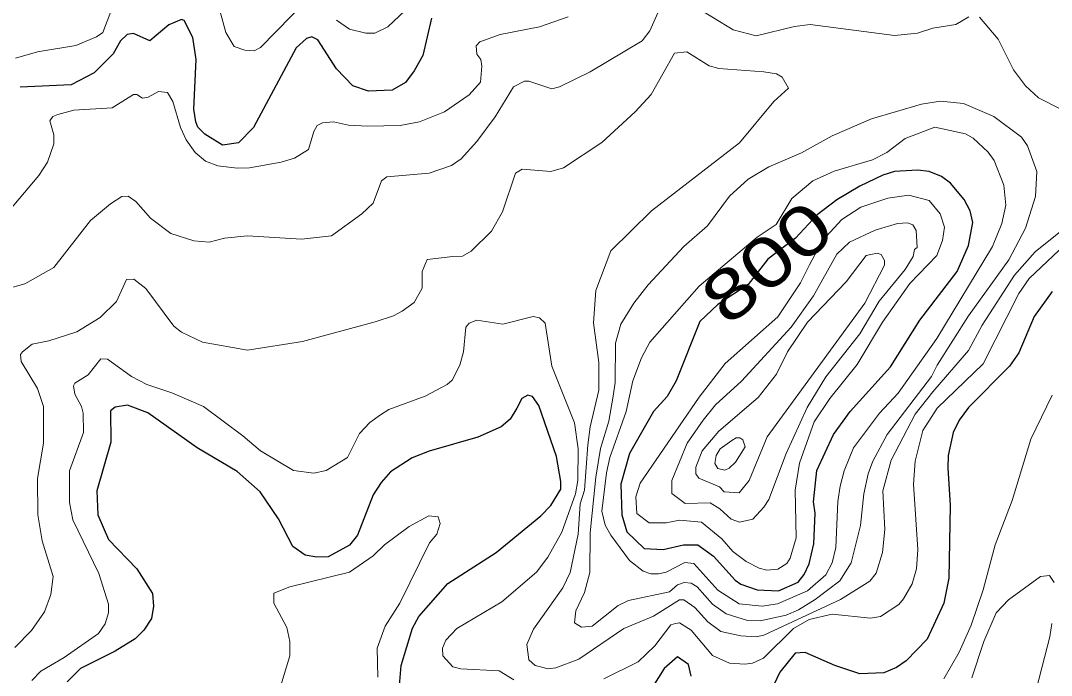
# Model space of a CAD drawing. Extents: x 423 to 448.8, y 7456.3 to 7484.
# Drawn here: x 437.534 to 439.196, y 7473.846 to 7474.902 of the extents above; entities that cross this region are included whole.
import ezdxf
from ezdxf.enums import TextEntityAlignment as Align

# ---------------------------------------------------------------- set-up
doc = ezdxf.new("R2010")
doc.units = 0
doc.header["$LTSCALE"] = 0.032
doc.layers.add('1', color=7, linetype='Continuous', lineweight=25)
doc.layers.add('2', color=7, linetype='Continuous', lineweight=13)
doc.layers.add('61', color=7, linetype='Continuous')

msp = doc.modelspace()

# ---------------------------------------------------------------- linework, layer by layer
at = {"layer": '1'}
for points in [[(438.1962, 7474.9062), (438.1823, 7474.8459), (438.1684, 7474.8212), (438.1544, 7474.8026), (438.1328, 7474.7902), (438.0949, 7474.7886), (438.0694, 7474.7972), (438.043, 7474.8243), (438.0129, 7474.8714), (438.0036, 7474.876), (437.9951, 7474.8737), (437.9781, 7474.8583), (437.9093, 7474.7299), (437.8853, 7474.7051), (437.8597, 7474.7012), (437.8311, 7474.7191), (437.8195, 7474.7306), (437.8164, 7474.7392), (437.8133, 7474.7593), (437.8172, 7474.8397), (437.8118, 7474.8753), (437.7979, 7474.9023), (437.7933, 7474.9039), (437.7731, 7474.8954), (437.7422, 7474.8698), (437.7159, 7474.8815), (437.7058, 7474.8799), (437.695, 7474.8699), (437.6834, 7474.849), (437.6525, 7474.818), (437.6154, 7474.7987), (437.5334, 7474.7948)], [(439.197, 7474.4654), (439.1677, 7474.4251), (439.1429, 7474.3664), (439.1282, 7474.3447), (439.0617, 7474.2782), (439.047, 7474.2581), (439.037, 7474.238), (439.0292, 7474.2008), (439.0285, 7474.1807), (439.0323, 7474.1204), (439.03, 7474.0028), (439.0222, 7473.9626), (438.9952, 7473.9046), (438.9612, 7473.8698), (438.9457, 7473.859), (438.9256, 7473.8505), (438.8869, 7473.8489), (438.8467, 7473.8621), (438.7987, 7473.8829), (438.7825, 7473.8822), (438.7577, 7473.8512), (438.7291, 7473.7909)], [(438.1444, 7473.8234), (438.1475, 7473.8621), (438.166, 7473.9224), (438.1761, 7473.941), (438.2225, 7473.9943), (438.3006, 7474.0446), (438.3726, 7474.1034), (438.3888, 7474.1204), (438.405, 7474.1467), (438.405, 7474.1591), (438.3981, 7474.1993), (438.3695, 7474.2813), (438.3594, 7474.296), (438.3514, 7474.298), (438.3422, 7474.293), (438.3339, 7474.2774), (438.3231, 7474.2596), (438.3084, 7474.2472), (438.2712, 7474.2302), (438.1924, 7474.2078), (438.1652, 7474.197), (438.1305, 7474.1745), (438.115, 7474.1575), (438.1026, 7474.1374), (438.0771, 7474.0724), (438.064, 7474.0562), (438.0299, 7474.0376), (438.0114, 7474.0369), (437.9928, 7474.04), (437.9727, 7474.0538), (437.9495, 7474.0987), (437.9201, 7474.142), (437.883, 7474.1753), (437.8187, 7474.2132), (437.7391, 7474.2696), (437.7066, 7474.282), (437.6865, 7474.2789), (437.6788, 7474.2728), (437.6795, 7474.2225), (437.6571, 7474.1436), (437.6587, 7474.1049), (437.6756, 7474.0655), (437.7213, 7474.0183), (437.7468, 7473.9781), (437.7484, 7473.958), (437.7453, 7473.9379), (437.7329, 7473.9193), (437.719, 7473.9054), (437.6865, 7473.8852), (437.6308, 7473.8574), (437.6092, 7473.8358)], [(438.6147, 7473.8451), (438.6108, 7473.8636), (438.593, 7473.876), (438.5713, 7473.8574), (438.5195, 7473.7746)]]:
    msp.add_lwpolyline(points, dxfattribs=at)
msp.add_lwpolyline([(438.8122, 7474.1259), (438.8172, 7474.1764), (438.8443, 7474.2349), (438.8714, 7474.272), (438.9364, 7474.3439), (438.9836, 7474.419), (439.0439, 7474.4978), (439.0617, 7474.5396), (439.0687, 7474.5767), (439.0648, 7474.5953), (439.0547, 7474.6139), (439.0331, 7474.6402), (439.0184, 7474.651), (438.9983, 7474.6587), (438.9797, 7474.661), (438.9426, 7474.6587), (438.924, 7474.6533), (438.8869, 7474.6355), (438.8498, 7474.6131), (438.8181, 7474.5891), (438.783, 7474.5516), (438.7385, 7474.5173), (438.7067, 7474.4765), (438.658, 7474.4442), (438.6289, 7474.4171), (438.5906, 7474.3215), (438.576, 7474.2959), (438.5543, 7474.272), (438.5156, 7474.2039), (438.5017, 7474.1544), (438.5033, 7474.1049), (438.511, 7474.0778), (438.5389, 7474.0508), (438.5698, 7474.0492), (438.6023, 7474.057), (438.6254, 7474.057), (438.651, 7474.0384), (438.6858, 7473.9997), (438.6951, 7473.9935), (438.7214, 7473.9843), (438.7554, 7473.9827), (438.7871, 7473.9966), (438.7972, 7474.009), (438.8049, 7474.026), (438.8127, 7474.0585), (438.815, 7474.108)], close=True, dxfattribs=at)
at = {"layer": '2'}
for points in [[(438.1815, 7474.9449), (438.1258, 7474.8923), (438.1049, 7474.8822), (438.0903, 7474.8822), (438.064, 7474.8884), (438.0431, 7474.9031)], [(438.5698, 7474.9341), (438.5481, 7474.8861), (438.5358, 7474.8699), (438.4522, 7474.8196), (438.4027, 7474.7956), (438.3904, 7474.7925), (438.3532, 7474.8049), (438.3462, 7474.8049), (438.3285, 7474.7956), (438.2991, 7474.7469), (438.2697, 7474.7074), (438.2442, 7474.6796), (438.2287, 7474.6688), (438.1924, 7474.6564), (438.1243, 7474.6502), (438.1158, 7474.644), (438.1026, 7474.6076), (438.0841, 7474.5906), (438.0353, 7474.5551), (437.9866, 7474.5497), (437.9, 7474.5551), (437.8629, 7474.5512), (437.8381, 7474.545), (437.8134, 7474.5473), (437.7762, 7474.5589), (437.7437, 7474.5837), (437.7198, 7474.6108), (437.7074, 7474.6193), (437.6973, 7474.6185), (437.6788, 7474.6069), (437.647, 7474.5798), (437.5875, 7474.504), (437.5411, 7474.4777), (437.4792, 7474.4607)], [(437.6849, 7474.931), (437.6664, 7474.883), (437.6563, 7474.876), (437.6231, 7474.8621), (437.5612, 7474.8521), (437.5256, 7474.842)], [(437.9958, 7474.9364), (437.9208, 7474.859), (437.9108, 7474.8536), (437.8953, 7474.8544), (437.8783, 7474.8606), (437.8651, 7474.883), (437.8551, 7474.9186)], [(439.0625, 7474.9085), (439.0416, 7474.8962), (439.0045, 7474.89), (438.9797, 7474.8822), (438.9426, 7474.8784), (438.8065, 7474.8962), (438.7817, 7474.8931), (438.7199, 7474.8776), (438.6827, 7474.8876), (438.6193, 7474.9263)], [(437.4823, 7474.5566), (437.5635, 7474.6525), (437.5774, 7474.6742), (437.5875, 7474.7036), (437.5875, 7474.7183), (437.5813, 7474.7407), (437.5861, 7474.7479), (437.594, 7474.7508), (437.62, 7474.7577), (437.6819, 7474.7616), (437.7159, 7474.7832), (437.7213, 7474.7832), (437.7306, 7474.777), (437.7399, 7474.7786), (437.7561, 7474.7879), (437.7708, 7474.7863), (437.7793, 7474.7717), (437.7917, 7474.7299), (437.8009, 7474.7098), (437.8157, 7474.6897), (437.8319, 7474.6757), (437.852, 7474.668), (437.883, 7474.6641), (437.9031, 7474.6649), (437.9541, 7474.6742), (437.9758, 7474.6804), (437.9982, 7474.6943), (438.0067, 7474.7237), (438.0121, 7474.733), (438.0206, 7474.7376), (438.0384, 7474.7392), (438.0624, 7474.7337), (438.0934, 7474.7322), (438.1459, 7474.733), (438.1769, 7474.7392), (438.2171, 7474.7554), (438.2573, 7474.7824), (438.2751, 7474.8033), (438.2774, 7474.8289), (438.2758, 7474.8397), (438.2697, 7474.8482), (438.2681, 7474.8614), (438.2743, 7474.8683), (438.3068, 7474.8799), (438.3703, 7474.8923), (438.4167, 7474.9085)], [(439.1537, 7474.7972), (439.1344, 7474.8227), (439.1097, 7474.8722), (439.0795, 7474.9078)], [(439.2156, 7474.5667), (439.1692, 7474.5295), (439.1359, 7474.4917), (439.0841, 7474.4112), (439.0617, 7474.3702), (439.0045, 7474.3037), (438.9758, 7474.2674), (438.9372, 7474.1931), (438.924, 7474.1436), (438.9271, 7474.0817), (438.9232, 7474.0446), (438.9132, 7474.0113), (438.9031, 7473.9982), (438.8555, 7473.9684), (438.7322, 7473.9108), (438.7199, 7473.9085), (438.6951, 7473.91), (438.6626, 7473.917), (438.6417, 7473.9324), (438.6209, 7473.9556), (438.603, 7473.968), (438.5961, 7473.968), (438.5543, 7473.9417), (438.5063, 7473.9216), (438.4337, 7473.8721), (438.3965, 7473.8582), (438.3842, 7473.8566), (438.3633, 7473.8621), (438.3532, 7473.8714), (438.3501, 7473.8961), (438.3609, 7473.9209), (438.4081, 7473.9874), (438.4197, 7474.0121), (438.4329, 7474.074), (438.4362, 7474.1228), (438.443, 7474.1452), (438.4483, 7474.2179), (438.4522, 7474.2473), (438.4662, 7474.306), (438.4662, 7474.3509), (438.4576, 7474.4151), (438.4615, 7474.4669), (438.4855, 7474.5311), (438.5512, 7474.5953), (438.6928, 7474.7051), (438.7484, 7474.7716), (438.7716, 7474.7933), (438.7616, 7474.8111), (438.7523, 7474.8165), (438.7322, 7474.8196), (438.6595, 7474.825), (438.6441, 7474.8296), (438.6077, 7474.8521), (438.5883, 7474.8498), (438.5504, 7474.7832), (438.5249, 7474.7554), (438.4708, 7474.7059), (438.4089, 7474.6649), (438.3888, 7474.6587), (438.3424, 7474.6626), (438.3316, 7474.6564), (438.3107, 7474.5938), (438.2929, 7474.5628), (438.2604, 7474.5303), (438.2465, 7474.5226), (438.231, 7474.5218), (438.1892, 7474.5172), (438.1815, 7474.4979), (438.1815, 7474.4708), (438.1684, 7474.4476), (438.149, 7474.4336), (438.1351, 7474.4259), (438.1057, 7474.4166), (437.9882, 7474.3849), (437.9, 7474.371), (437.8273, 7474.3834), (437.7932, 7474.3996), (437.7809, 7474.4097), (437.736, 7474.47), (437.7167, 7474.4855)], [(439.2489, 7474.7399), (439.1747, 7474.7778), (439.1537, 7474.7972)], [(439.2079, 7474.5319), (439.1599, 7474.4862), (439.1429, 7474.4623), (439.0857, 7474.3486), (439.0114, 7474.2774), (438.9882, 7474.2411), (438.9758, 7474.1916), (438.9735, 7474.1544), (438.9805, 7474.0492), (438.9782, 7474.0183), (438.9712, 7473.9936), (438.9573, 7473.9695), (438.9496, 7473.9603)], [(437.7167, 7474.4855), (437.705, 7474.4847), (437.6888, 7474.4491), (437.6625, 7474.4236), (437.6246, 7474.4004), (437.5798, 7474.3857), (437.5527, 7474.3803), (437.5372, 7474.3679), (437.5341, 7474.364), (437.5349, 7474.3524), (437.5612, 7474.3091), (437.5712, 7474.2797), (437.5712, 7474.221), (437.5612, 7474.1637), (437.562, 7474.1049), (437.5689, 7474.0632), (437.5867, 7474.0059), (437.5829, 7473.9765), (437.5728, 7473.9487), (437.5519, 7473.9185), (437.5248, 7473.8914)], [(438.3292, 7473.8388), (438.3053, 7473.8535), (438.2434, 7473.8566), (438.231, 7473.8597), (438.2148, 7473.8775), (438.214, 7473.8899), (438.2194, 7473.903), (438.2372, 7473.9216), (438.3099, 7473.9649), (438.3656, 7474.0129), (438.3841, 7474.0369), (438.4066, 7474.077), (438.4282, 7474.139), (438.4321, 7474.1606), (438.4329, 7474.2117), (438.4267, 7474.2534), (438.3904, 7474.3447), (438.3795, 7474.4143), (438.3703, 7474.4228), (438.3602, 7474.4251), (438.3115, 7474.4127), (438.2697, 7474.4189), (438.2573, 7474.4143), (438.2519, 7474.4081), (438.248, 7474.3679), (438.2419, 7474.3463), (438.2295, 7474.3223), (438.2217, 7474.3153), (438.1862, 7474.2967), (438.1274, 7474.2751), (438.1142, 7474.2666), (438.0972, 7474.2542), (438.0802, 7474.2364), (438.0609, 7474.1977), (438.0268, 7474.1768), (438.0067, 7474.1722), (437.9742, 7474.1768), (437.9209, 7474.2085), (437.8922, 7474.2325), (437.8288, 7474.2797), (437.7778, 7474.3021), (437.7376, 7474.3153), (437.7128, 7474.3284), (437.6741, 7474.3563), (437.6633, 7474.357), (437.6432, 7474.3307), (437.6215, 7474.3176), (437.6192, 7474.313), (437.6215, 7474.2998), (437.6324, 7474.2797), (437.6347, 7474.2689), (437.6355, 7474.238), (437.613, 7474.1761), (437.613, 7474.125), (437.6184, 7474.0972), (437.6602, 7474.0106), (437.6757, 7473.9611), (437.6757, 7473.9472), (437.6702, 7473.9293), (437.6594, 7473.9139), (437.6045, 7473.8752), (437.5666, 7473.8528), (437.5522, 7473.838)], [(439.197, 7474.2983), (439.1623, 7474.2271), (439.1321, 7474.1281), (439.105, 7474.057), (439.0857, 7473.9843), (439.0664, 7473.927), (439.047, 7473.8837), (439.0222, 7473.8404)], [(438.1096, 7473.8435), (438.1088, 7473.8899), (438.1219, 7473.9255), (438.1451, 7473.9626), (438.1931, 7474.0601), (438.2047, 7474.074), (438.2101, 7474.091), (438.207, 7474.1018), (438.1923, 7474.1034), (438.1606, 7474.0864), (438.1204, 7474.0569), (438.1026, 7474.0392), (438.064, 7474.0129), (437.9681, 7473.9889), (437.9425, 7473.9788), (437.9425, 7473.9626), (437.9634, 7473.9232), (437.968, 7473.9007), (437.968, 7473.8775), (437.9533, 7473.8296)], [(439.0671, 7473.842), (439.0864, 7473.9007), (439.1065, 7473.9472), (439.1266, 7473.968), (439.1777, 7474.0059), (439.1924, 7474.0074), (439.2002, 7473.9959)], [(438.9496, 7473.9603), (438.9202, 7473.941), (438.9039, 7473.9386), (438.8421, 7473.9448), (438.8049, 7473.9363), (438.7801, 7473.9216), (438.7314, 7473.8737), (438.7137, 7473.8659), (438.7013, 7473.8644), (438.6765, 7473.8659), (438.6494, 7473.8783), (438.6147, 7473.9193), (438.5961, 7473.9309), (438.5899, 7473.9301), (438.5821, 7473.9278), (438.5566, 7473.8938), (438.5296, 7473.8682), (438.4739, 7473.8404)], [(439.1963, 7473.9301), (439.1932, 7473.9085), (439.1623, 7473.7894), (439.1553, 7473.729), (439.1646, 7473.6826), (439.1909, 7473.6006), (439.2032, 7473.5759)]]:
    msp.add_lwpolyline(points, dxfattribs=at)
for points in [[(439.0114, 7474.3463), (439.0617, 7474.4259), (439.1267, 7474.5164), (439.1537, 7474.5675), (439.17, 7474.6185), (439.1723, 7474.6587), (439.1568, 7474.7005), (439.1476, 7474.7144), (439.1027, 7474.7476), (439.0539, 7474.7686), (439.0169, 7474.7724), (438.9859, 7474.7678), (438.9055, 7474.7438), (438.8421, 7474.7167), (438.7926, 7474.6889), (438.7399, 7474.6664), (438.7067, 7474.6464), (438.6765, 7474.6193), (438.641, 7474.5713), (438.603, 7474.538), (438.5458, 7474.4762), (438.5226, 7474.4468), (438.5017, 7474.4128), (438.4932, 7474.3818), (438.4925, 7474.3184), (438.4894, 7474.2968), (438.4824, 7474.2565), (438.4685, 7474.2124), (438.461, 7474.166), (438.452, 7474.0759), (438.4514, 7474.0121), (438.4429, 7473.9796), (438.429, 7473.9502), (438.4267, 7473.9309), (438.4383, 7473.9239), (438.4553, 7473.9255), (438.4971, 7473.9587), (438.5141, 7473.9672), (438.5798, 7473.9811), (438.593, 7473.992), (438.6038, 7473.9959), (438.6147, 7473.9951), (438.6247, 7473.9889), (438.6495, 7473.9611), (438.6711, 7473.9456), (438.7059, 7473.9348), (438.726, 7473.934), (438.7678, 7473.9433), (438.7879, 7473.9518), (438.815, 7473.9688), (438.8544, 7473.9989), (438.873, 7474.0276), (438.8877, 7474.0879), (438.8931, 7474.139), (438.9, 7474.1715), (438.9078, 7474.1916), (438.931, 7474.2349), (439.0021, 7474.3284)], [(438.4854, 7474.0725), (438.4762, 7474.0887), (438.4708, 7474.1111), (438.4785, 7474.173), (438.4839, 7474.1978), (438.5102, 7474.272), (438.521, 7474.3215), (438.535, 7474.3586), (438.5481, 7474.3834), (438.6278, 7474.4739), (438.7211, 7474.5532), (438.7519, 7474.5736), (438.7771, 7474.6154), (438.8111, 7474.644), (438.8452, 7474.6595), (438.907, 7474.678), (438.9302, 7474.6897), (438.9596, 7474.7121), (439.0076, 7474.7306), (439.0571, 7474.7198), (439.0695, 7474.7128), (439.0934, 7474.6904), (439.1035, 7474.6765), (439.119, 7474.6371), (439.122, 7474.6046), (439.1159, 7474.5752), (439.1004, 7474.5381), (439.0107, 7474.3896), (438.9488, 7474.3014), (438.9186, 7474.2689), (438.8768, 7474.2132), (438.8614, 7474.1761), (438.8552, 7474.1513), (438.8513, 7474.1266), (438.8482, 7474.0523), (438.8421, 7474.0276), (438.832, 7474.0082), (438.8026, 7473.9827), (438.7539, 7473.9618), (438.7291, 7473.9579), (438.692, 7473.9618), (438.6579, 7473.9835), (438.6193, 7474.0268), (438.6046, 7474.0283), (438.5744, 7474.0129), (438.5621, 7474.0098), (438.5497, 7474.0098), (438.5373, 7474.0144), (438.5157, 7474.0314)], [(438.8057, 7474.5083), (438.8266, 7474.5474), (438.8575, 7474.5813), (438.8885, 7474.6015), (438.9318, 7474.6162), (438.9658, 7474.6208), (438.9983, 7474.6123), (439.0161, 7474.5907), (439.023, 7474.569), (439.02, 7474.5474), (439.0107, 7474.5234), (438.9673, 7474.4785), (438.9233, 7474.4159), (438.8822, 7474.3478), (438.8382, 7474.2929), (438.8134, 7474.255), (438.7894, 7474.1885), (438.7825, 7474.1452), (438.784, 7474.0678), (438.7747, 7474.0353), (438.7693, 7474.0268), (438.7546, 7474.0175), (438.7369, 7474.016), (438.7245, 7474.019), (438.7036, 7474.0299), (438.6819, 7474.0461), (438.6642, 7474.0663), (438.6316, 7474.0933), (438.5961, 7474.0964), (438.5744, 7474.0925), (438.5474, 7474.0925), (438.5272, 7474.1072), (438.5257, 7474.1343), (438.5326, 7474.156), (438.6278, 7474.2952), (438.6695, 7474.3493), (438.7546, 7474.4244), (438.791, 7474.4793)], [(438.6958, 7474.3207), (438.7763, 7474.4081), (438.8119, 7474.4584), (438.8498, 7474.5257), (438.8699, 7474.545), (438.9117, 7474.5644), (438.9473, 7474.5752), (438.9635, 7474.5759), (438.972, 7474.5728), (438.9774, 7474.5636), (438.9789, 7474.5365), (438.9751, 7474.5334), (438.9728, 7474.5218), (438.9596, 7474.5009), (438.9179, 7474.4499), (438.8869, 7474.3973), (438.832, 7474.3277), (438.8018, 7474.2782), (438.7678, 7474.2039), (438.74, 7474.1297), (438.7322, 7474.1173), (438.7144, 7474.0979), (438.6928, 7474.0933), (438.6796, 7474.098), (438.661, 7474.115), (438.6456, 7474.1243), (438.6053, 7474.1235), (438.5837, 7474.1397), (438.5837, 7474.1606), (438.6084, 7474.221), (438.634, 7474.2581), (438.6541, 7474.2828)], [(438.7376, 7474.231), (438.8946, 7474.4468), (438.9263, 7474.5079), (438.9263, 7474.5156), (438.9209, 7474.5249), (438.9147, 7474.5272), (438.897, 7474.5233), (438.8645, 7474.4808), (438.8026, 7474.4159), (438.7701, 7474.3679), (438.7523, 7474.3323), (438.7229, 7474.2944), (438.6595, 7474.2403), (438.6324, 7474.2085), (438.6224, 7474.1823), (438.6224, 7474.1715), (438.627, 7474.1645), (438.6603, 7474.1505), (438.668, 7474.142), (438.692, 7474.1405), (438.7082, 7474.1606)], [(438.6804, 7474.2248), (438.6873, 7474.2294), (438.6936, 7474.2294), (438.6982, 7474.2263), (438.702, 7474.2148), (438.6866, 7474.19), (438.6759, 7474.1806), (438.6693, 7474.177), (438.658, 7474.1797), (438.6533, 7474.1877), (438.6553, 7474.2007), (438.6618, 7474.2117)]]:
    msp.add_lwpolyline(points, close=True, dxfattribs=at)

# ---------------------------------------------------------------- texts
at = {"layer": '61', "width": 1.3}
msp.add_text('800', height=0.08, rotation=40.16, dxfattribs=at).set_placement((438.7631, 7474.482), align=Align.CENTER)

doc.saveas('drawing.dxf')
